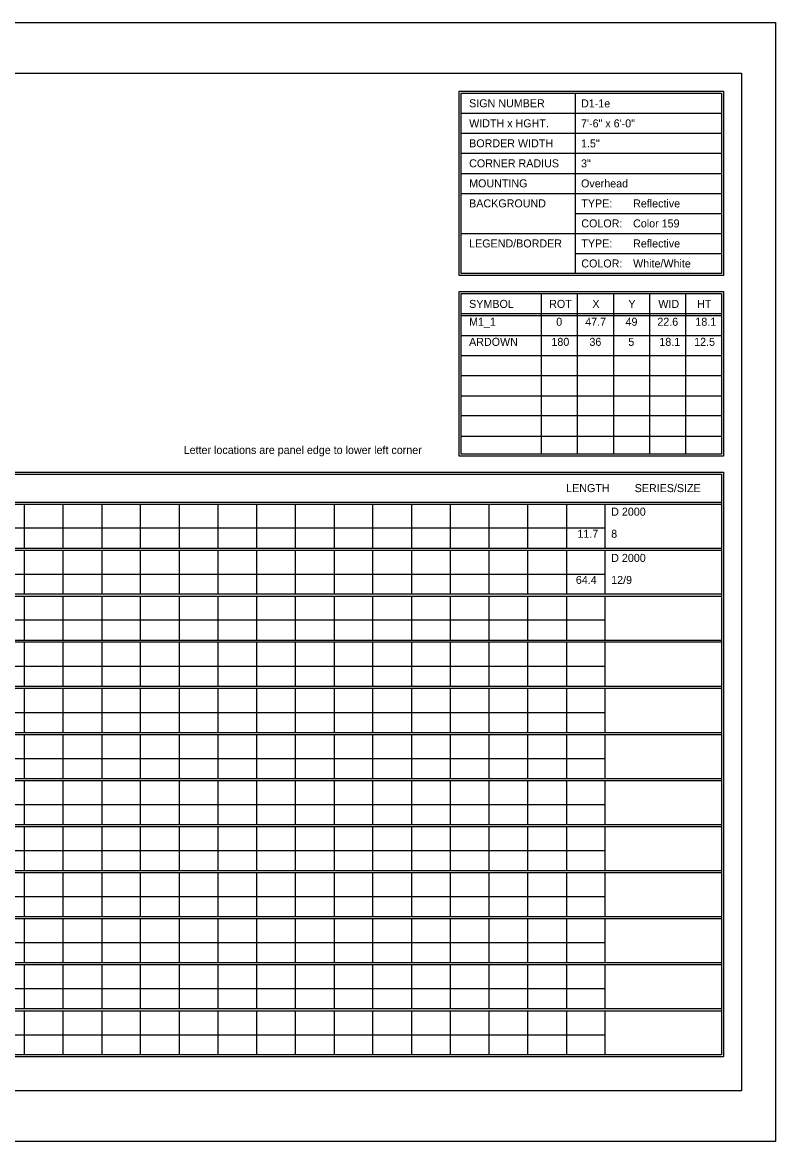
# Model space of a CAD drawing. Extents: x 1806251 to 1809821, y 414895 to 422886.
# Drawn here: x 1809679.34 to 1809684.89, y 414985.97 to 414994.23 of the extents above; entities that cross this region are included whole.
import ezdxf

# ---------------------------------------------------------------- set-up
doc = ezdxf.new("R2010")
doc.units = 0
doc.layers.add('GSSHT', color=7, linetype='Continuous')

msp = doc.modelspace()

# ---------------------------------------------------------------- linework, layer by layer
at = {"layer": 'GSSHT'}
for p, q in [((1809672.1349, 414994.2262), (1809684.8891, 414994.2262)), ((1809684.8891, 414994.2262), (1809684.8891, 414985.9725)), ((1809683.4126, 414993.7035), (1809683.4126, 414992.3747)), ((1809682.571, 414993.5559), (1809684.4905, 414993.5559)), ((1809682.571, 414993.4082), (1809684.4905, 414993.4082)), ((1809682.571, 414993.2606), (1809684.4905, 414993.2606)), ((1809682.571, 414993.1129), (1809684.4905, 414993.1129)), ((1809682.571, 414992.9653), (1809684.4905, 414992.9653)), ((1809683.4126, 414992.8176), (1809684.4905, 414992.8176)), ((1809682.571, 414992.67), (1809684.4905, 414992.67)), ((1809683.4126, 414992.5223), (1809684.4905, 414992.5223)), ((1809683.1616, 414992.227), (1809683.1616, 414991.0428)), ((1809683.4274, 414992.227), (1809683.4274, 414991.0428)), ((1809683.6931, 414992.227), (1809683.6931, 414991.0428)), ((1809683.9589, 414992.227), (1809683.9589, 414991.0428)), ((1809684.2247, 414992.227), (1809684.2247, 414991.0428)), ((1809682.571, 414992.0794), (1809684.4905, 414992.0794)), ((1809682.571, 414992.0646), (1809684.4905, 414992.0646)), ((1809682.571, 414991.9169), (1809684.4905, 414991.9169)), ((1809682.571, 414991.7693), (1809684.4905, 414991.7693)), ((1809682.571, 414991.6216), (1809684.4905, 414991.6216)), ((1809682.571, 414991.471), (1809684.4905, 414991.471)), ((1809682.571, 414991.3263), (1809684.4905, 414991.3263)), ((1809682.571, 414991.1757), (1809684.4905, 414991.1757)), ((1809672.7816, 414990.6885), (1809684.4905, 414990.6885)), ((1809672.7816, 414990.6737), (1809684.4905, 414990.6737)), ((1809679.3492, 414990.6737), (1809679.3492, 414990.3489)), ((1809679.6357, 414990.6737), (1809679.6357, 414990.3489)), ((1809679.9221, 414990.6737), (1809679.9221, 414990.3489)), ((1809680.2056, 414990.6737), (1809680.2056, 414990.3489)), ((1809680.492, 414990.6737), (1809680.492, 414990.3489)), ((1809680.7785, 414990.6737), (1809680.7785, 414990.3489)), ((1809681.062, 414990.6737), (1809681.062, 414990.3489)), ((1809681.3484, 414990.6737), (1809681.3484, 414990.3489)), ((1809681.6349, 414990.6737), (1809681.6349, 414990.3489)), ((1809681.9184, 414990.6737), (1809681.9184, 414990.3489)), ((1809682.2048, 414990.6737), (1809682.2048, 414990.3489)), ((1809682.4913, 414990.6737), (1809682.4913, 414990.3489)), ((1809682.7747, 414990.6737), (1809682.7747, 414990.3489)), ((1809683.0612, 414990.6737), (1809683.0612, 414990.3489)), ((1809683.3476, 414990.6737), (1809683.3476, 414990.3489)), ((1809683.6311, 414990.6737), (1809683.6311, 414990.3489)), ((1809672.7816, 414990.4995), (1809683.6311, 414990.4995)), ((1809672.7816, 414990.3489), (1809684.4905, 414990.3489)), ((1809672.7816, 414990.3341), (1809684.4905, 414990.3341)), ((1809679.3492, 414990.3341), (1809679.3492, 414990.0122)), ((1809679.6357, 414990.3341), (1809679.6357, 414990.0122)), ((1809679.9221, 414990.3341), (1809679.9221, 414990.0122)), ((1809680.2056, 414990.3341), (1809680.2056, 414990.0122)), ((1809680.492, 414990.3341), (1809680.492, 414990.0122)), ((1809680.7785, 414990.3341), (1809680.7785, 414990.0122)), ((1809681.062, 414990.3341), (1809681.062, 414990.0122)), ((1809681.3484, 414990.3341), (1809681.3484, 414990.0122)), ((1809681.6349, 414990.3341), (1809681.6349, 414990.0122)), ((1809681.9184, 414990.3341), (1809681.9184, 414990.0122)), ((1809682.2048, 414990.3341), (1809682.2048, 414990.0122)), ((1809682.4913, 414990.3341), (1809682.4913, 414990.0122)), ((1809682.7747, 414990.3341), (1809682.7747, 414990.0122)), ((1809683.0612, 414990.3341), (1809683.0612, 414990.0122)), ((1809683.3476, 414990.3341), (1809683.3476, 414990.0122)), ((1809683.6311, 414990.3341), (1809683.6311, 414990.0122)), ((1809672.7816, 414990.1569), (1809683.6311, 414990.1569)), ((1809672.7816, 414990.0122), (1809684.4905, 414990.0122)), ((1809672.7816, 414989.9945), (1809684.4905, 414989.9945)), ((1809679.3492, 414989.9945), (1809679.3492, 414989.6697)), ((1809679.6357, 414989.9945), (1809679.6357, 414989.6697)), ((1809679.9221, 414989.9945), (1809679.9221, 414989.6697)), ((1809680.2056, 414989.9945), (1809680.2056, 414989.6697)), ((1809680.492, 414989.9945), (1809680.492, 414989.6697)), ((1809680.7785, 414989.9945), (1809680.7785, 414989.6697)), ((1809681.062, 414989.9945), (1809681.062, 414989.6697)), ((1809681.3484, 414989.9945), (1809681.3484, 414989.6697)), ((1809681.6349, 414989.9945), (1809681.6349, 414989.6697)), ((1809681.9184, 414989.9945), (1809681.9184, 414989.6697)), ((1809682.2048, 414989.9945), (1809682.2048, 414989.6697)), ((1809682.4913, 414989.9945), (1809682.4913, 414989.6697)), ((1809682.7747, 414989.9945), (1809682.7747, 414989.6697)), ((1809683.0612, 414989.9945), (1809683.0612, 414989.6697)), ((1809683.3476, 414989.9945), (1809683.3476, 414989.6697)), ((1809683.6311, 414989.9945), (1809683.6311, 414989.6697)), ((1809672.7816, 414989.8203), (1809683.6311, 414989.8203)), ((1809672.7816, 414989.6697), (1809684.4905, 414989.6697)), ((1809672.7816, 414989.6579), (1809684.4905, 414989.6579)), ((1809679.3492, 414989.6579), (1809679.3492, 414989.3301)), ((1809679.6357, 414989.6579), (1809679.6357, 414989.3301)), ((1809679.9221, 414989.6579), (1809679.9221, 414989.3301)), ((1809680.2056, 414989.6579), (1809680.2056, 414989.3301)), ((1809680.492, 414989.6579), (1809680.492, 414989.3301)), ((1809680.7785, 414989.6579), (1809680.7785, 414989.3301)), ((1809681.062, 414989.6579), (1809681.062, 414989.3301)), ((1809681.3484, 414989.6579), (1809681.3484, 414989.3301)), ((1809681.6349, 414989.6579), (1809681.6349, 414989.3301)), ((1809681.9184, 414989.6579), (1809681.9184, 414989.3301)), ((1809682.2048, 414989.6579), (1809682.2048, 414989.3301)), ((1809682.4913, 414989.6579), (1809682.4913, 414989.3301)), ((1809682.7747, 414989.6579), (1809682.7747, 414989.3301)), ((1809683.0612, 414989.6579), (1809683.0612, 414989.3301)), ((1809683.3476, 414989.6579), (1809683.3476, 414989.3301)), ((1809683.6311, 414989.6579), (1809683.6311, 414989.3301)), ((1809672.7816, 414989.4777), (1809683.6311, 414989.4777)), ((1809672.7816, 414989.3301), (1809684.4905, 414989.3301)), ((1809672.7816, 414989.3153), (1809684.4905, 414989.3153)), ((1809679.3492, 414989.3153), (1809679.3492, 414988.9905)), ((1809679.6357, 414989.3153), (1809679.6357, 414988.9905)), ((1809679.9221, 414989.3153), (1809679.9221, 414988.9905)), ((1809680.2056, 414989.3153), (1809680.2056, 414988.9905)), ((1809680.492, 414989.3153), (1809680.492, 414988.9905)), ((1809680.7785, 414989.3153), (1809680.7785, 414988.9905)), ((1809681.062, 414989.3153), (1809681.062, 414988.9905)), ((1809681.3484, 414989.3153), (1809681.3484, 414988.9905)), ((1809681.6349, 414989.3153), (1809681.6349, 414988.9905)), ((1809681.9184, 414989.3153), (1809681.9184, 414988.9905)), ((1809682.2048, 414989.3153), (1809682.2048, 414988.9905)), ((1809682.4913, 414989.3153), (1809682.4913, 414988.9905)), ((1809682.7747, 414989.3153), (1809682.7747, 414988.9905)), ((1809683.0612, 414989.3153), (1809683.0612, 414988.9905)), ((1809683.3476, 414989.3153), (1809683.3476, 414988.9905)), ((1809683.6311, 414989.3153), (1809683.6311, 414988.9905)), ((1809672.7816, 414989.1381), (1809683.6311, 414989.1381)), ((1809672.7816, 414988.9905), (1809684.4905, 414988.9905)), ((1809672.7816, 414988.9757), (1809684.4905, 414988.9757)), ((1809679.3492, 414988.9757), (1809679.3492, 414988.6509)), ((1809679.6357, 414988.9757), (1809679.6357, 414988.6509)), ((1809679.9221, 414988.9757), (1809679.9221, 414988.6509)), ((1809680.2056, 414988.9757), (1809680.2056, 414988.6509)), ((1809680.492, 414988.9757), (1809680.492, 414988.6509)), ((1809680.7785, 414988.9757), (1809680.7785, 414988.6509)), ((1809681.062, 414988.9757), (1809681.062, 414988.6509)), ((1809681.3484, 414988.9757), (1809681.3484, 414988.6509)), ((1809681.6349, 414988.9757), (1809681.6349, 414988.6509)), ((1809681.9184, 414988.9757), (1809681.9184, 414988.6509)), ((1809682.2048, 414988.9757), (1809682.2048, 414988.6509)), ((1809682.4913, 414988.9757), (1809682.4913, 414988.6509)), ((1809682.7747, 414988.9757), (1809682.7747, 414988.6509)), ((1809683.0612, 414988.9757), (1809683.0612, 414988.6509)), ((1809683.3476, 414988.9757), (1809683.3476, 414988.6509)), ((1809683.6311, 414988.9757), (1809683.6311, 414988.6509)), ((1809672.7816, 414988.7985), (1809683.6311, 414988.7985)), ((1809672.7816, 414988.6509), (1809684.4905, 414988.6509)), ((1809672.7816, 414988.6361), (1809684.4905, 414988.6361)), ((1809679.3492, 414988.6361), (1809679.3492, 414988.3113)), ((1809679.6357, 414988.6361), (1809679.6357, 414988.3113)), ((1809679.9221, 414988.6361), (1809679.9221, 414988.3113)), ((1809680.2056, 414988.6361), (1809680.2056, 414988.3113)), ((1809680.492, 414988.6361), (1809680.492, 414988.3113)), ((1809680.7785, 414988.6361), (1809680.7785, 414988.3113)), ((1809681.062, 414988.6361), (1809681.062, 414988.3113)), ((1809681.3484, 414988.6361), (1809681.3484, 414988.3113)), ((1809681.6349, 414988.6361), (1809681.6349, 414988.3113)), ((1809681.9184, 414988.6361), (1809681.9184, 414988.3113)), ((1809682.2048, 414988.6361), (1809682.2048, 414988.3113)), ((1809682.4913, 414988.6361), (1809682.4913, 414988.3113)), ((1809682.7747, 414988.6361), (1809682.7747, 414988.3113)), ((1809683.0612, 414988.6361), (1809683.0612, 414988.3113)), ((1809683.3476, 414988.6361), (1809683.3476, 414988.3113)), ((1809683.6311, 414988.6361), (1809683.6311, 414988.3113)), ((1809672.7816, 414988.4589), (1809683.6311, 414988.4589)), ((1809672.7816, 414988.3113), (1809684.4905, 414988.3113)), ((1809672.7816, 414988.2965), (1809684.4905, 414988.2965)), ((1809679.3492, 414988.2965), (1809679.3492, 414987.9717)), ((1809679.6357, 414988.2965), (1809679.6357, 414987.9717)), ((1809679.9221, 414988.2965), (1809679.9221, 414987.9717)), ((1809680.2056, 414988.2965), (1809680.2056, 414987.9717)), ((1809680.492, 414988.2965), (1809680.492, 414987.9717)), ((1809680.7785, 414988.2965), (1809680.7785, 414987.9717)), ((1809681.062, 414988.2965), (1809681.062, 414987.9717)), ((1809681.3484, 414988.2965), (1809681.3484, 414987.9717)), ((1809681.6349, 414988.2965), (1809681.6349, 414987.9717)), ((1809681.9184, 414988.2965), (1809681.9184, 414987.9717)), ((1809682.2048, 414988.2965), (1809682.2048, 414987.9717)), ((1809682.4913, 414988.2965), (1809682.4913, 414987.9717)), ((1809682.7747, 414988.2965), (1809682.7747, 414987.9717)), ((1809683.0612, 414988.2965), (1809683.0612, 414987.9717)), ((1809683.3476, 414988.2965), (1809683.3476, 414987.9717)), ((1809683.6311, 414988.2965), (1809683.6311, 414987.9717)), ((1809672.7816, 414988.1193), (1809683.6311, 414988.1193)), ((1809672.7816, 414987.9717), (1809684.4905, 414987.9717)), ((1809672.7816, 414987.9569), (1809684.4905, 414987.9569)), ((1809679.3492, 414987.9569), (1809679.3492, 414987.6321)), ((1809679.6357, 414987.9569), (1809679.6357, 414987.6321)), ((1809679.9221, 414987.9569), (1809679.9221, 414987.6321)), ((1809680.2056, 414987.9569), (1809680.2056, 414987.6321)), ((1809680.492, 414987.9569), (1809680.492, 414987.6321)), ((1809680.7785, 414987.9569), (1809680.7785, 414987.6321)), ((1809681.062, 414987.9569), (1809681.062, 414987.6321)), ((1809681.3484, 414987.9569), (1809681.3484, 414987.6321)), ((1809681.6349, 414987.9569), (1809681.6349, 414987.6321)), ((1809681.9184, 414987.9569), (1809681.9184, 414987.6321)), ((1809682.2048, 414987.9569), (1809682.2048, 414987.6321)), ((1809682.4913, 414987.9569), (1809682.4913, 414987.6321)), ((1809682.7747, 414987.9569), (1809682.7747, 414987.6321)), ((1809683.0612, 414987.9569), (1809683.0612, 414987.6321)), ((1809683.3476, 414987.9569), (1809683.3476, 414987.6321)), ((1809683.6311, 414987.9569), (1809683.6311, 414987.6321)), ((1809672.7816, 414987.7797), (1809683.6311, 414987.7797)), ((1809672.7816, 414987.6321), (1809684.4905, 414987.6321)), ((1809672.7816, 414987.6173), (1809684.4905, 414987.6173)), ((1809679.3492, 414987.6173), (1809679.3492, 414987.2925)), ((1809679.6357, 414987.6173), (1809679.6357, 414987.2925)), ((1809679.9221, 414987.6173), (1809679.9221, 414987.2925)), ((1809680.2056, 414987.6173), (1809680.2056, 414987.2925)), ((1809680.492, 414987.6173), (1809680.492, 414987.2925)), ((1809680.7785, 414987.6173), (1809680.7785, 414987.2925)), ((1809681.062, 414987.6173), (1809681.062, 414987.2925)), ((1809681.3484, 414987.6173), (1809681.3484, 414987.2925)), ((1809681.6349, 414987.6173), (1809681.6349, 414987.2925)), ((1809681.9184, 414987.6173), (1809681.9184, 414987.2925)), ((1809682.2048, 414987.6173), (1809682.2048, 414987.2925)), ((1809682.4913, 414987.6173), (1809682.4913, 414987.2925)), ((1809682.7747, 414987.6173), (1809682.7747, 414987.2925)), ((1809683.0612, 414987.6173), (1809683.0612, 414987.2925)), ((1809683.3476, 414987.6173), (1809683.3476, 414987.2925)), ((1809683.6311, 414987.6173), (1809683.6311, 414987.2925)), ((1809672.7816, 414987.4401), (1809683.6311, 414987.4401)), ((1809672.7816, 414987.2925), (1809684.4905, 414987.2925)), ((1809672.7816, 414987.2777), (1809684.4905, 414987.2777)), ((1809679.3492, 414987.2777), (1809679.3492, 414986.9529)), ((1809679.6357, 414987.2777), (1809679.6357, 414986.9529)), ((1809679.9221, 414987.2777), (1809679.9221, 414986.9529)), ((1809680.2056, 414987.2777), (1809680.2056, 414986.9529)), ((1809680.492, 414987.2777), (1809680.492, 414986.9529)), ((1809680.7785, 414987.2777), (1809680.7785, 414986.9529)), ((1809681.062, 414987.2777), (1809681.062, 414986.9529)), ((1809681.3484, 414987.2777), (1809681.3484, 414986.9529)), ((1809681.6349, 414987.2777), (1809681.6349, 414986.9529)), ((1809681.9184, 414987.2777), (1809681.9184, 414986.9529)), ((1809682.2048, 414987.2777), (1809682.2048, 414986.9529)), ((1809682.4913, 414987.2777), (1809682.4913, 414986.9529)), ((1809682.7747, 414987.2777), (1809682.7747, 414986.9529)), ((1809683.0612, 414987.2777), (1809683.0612, 414986.9529)), ((1809683.3476, 414987.2777), (1809683.3476, 414986.9529)), ((1809683.6311, 414987.2777), (1809683.6311, 414986.9529)), ((1809672.7816, 414987.1005), (1809683.6311, 414987.1005)), ((1809672.7816, 414986.9529), (1809684.4905, 414986.9529)), ((1809672.7816, 414986.9381), (1809684.4905, 414986.9381)), ((1809679.3492, 414986.9381), (1809679.3492, 414986.6133)), ((1809679.6357, 414986.9381), (1809679.6357, 414986.6133)), ((1809679.9221, 414986.9381), (1809679.9221, 414986.6133)), ((1809680.2056, 414986.9381), (1809680.2056, 414986.6133)), ((1809680.492, 414986.9381), (1809680.492, 414986.6133)), ((1809680.7785, 414986.9381), (1809680.7785, 414986.6133)), ((1809681.062, 414986.9381), (1809681.062, 414986.6133)), ((1809681.3484, 414986.9381), (1809681.3484, 414986.6133)), ((1809681.6349, 414986.9381), (1809681.6349, 414986.6133)), ((1809681.9184, 414986.9381), (1809681.9184, 414986.6133)), ((1809682.2048, 414986.9381), (1809682.2048, 414986.6133)), ((1809682.4913, 414986.9381), (1809682.4913, 414986.6133)), ((1809682.7747, 414986.9381), (1809682.7747, 414986.6133)), ((1809683.0612, 414986.9381), (1809683.0612, 414986.6133)), ((1809683.3476, 414986.9381), (1809683.3476, 414986.6133)), ((1809683.6311, 414986.9381), (1809683.6311, 414986.6133)), ((1809672.7816, 414986.7609), (1809683.6311, 414986.7609)), ((1809684.8891, 414985.9725), (1809672.1349, 414985.9725))]:
    msp.add_line(p, q, dxfattribs=at)
for points in [[(1809672.634, 414993.8512), (1809684.6381, 414993.8512), (1809684.6381, 414986.3475), (1809672.634, 414986.3475)], [(1809682.5562, 414993.7183), (1809684.5052, 414993.7183), (1809684.5052, 414992.3599), (1809682.5562, 414992.3599)], [(1809682.571, 414993.7035), (1809684.4905, 414993.7035), (1809684.4905, 414992.3747), (1809682.571, 414992.3747)], [(1809682.5562, 414992.2418), (1809684.5052, 414992.2418), (1809684.5052, 414991.0281), (1809682.5562, 414991.0281)], [(1809682.571, 414992.227), (1809684.4905, 414992.227), (1809684.4905, 414991.0428), (1809682.571, 414991.0428)], [(1809672.7669, 414990.91), (1809684.5052, 414990.91), (1809684.5052, 414986.5985), (1809672.7669, 414986.5985)], [(1809672.7816, 414990.8952), (1809684.4905, 414990.8952), (1809684.4905, 414986.6133), (1809672.7816, 414986.6133)]]:
    msp.add_lwpolyline(points, close=True, dxfattribs=at)

# ---------------------------------------------------------------- texts
for s, height, p in [('SIGN NUMBER', 0.059055, (1809682.63, 414993.6002)), ('D1-1e', 0.05903, (1809683.4549, 414993.5994)), ('WIDTH x HGHT.', 0.059055, (1809682.63, 414993.4525)), ('7\'-6" x 6\'-0"', 0.059025, (1809683.4549, 414993.4519)), ('BORDER WIDTH', 0.059055, (1809682.63, 414993.3049)), ('1.5"', 0.05903, (1809683.4549, 414993.3043)), ('CORNER RADIUS', 0.059055, (1809682.63, 414993.1572)), ('3"', 0.05903, (1809683.4549, 414993.1568)), ('MOUNTING', 0.05906, (1809682.63, 414993.0096)), ('Overhead', 0.05903, (1809683.4549, 414993.0092)), ('BACKGROUND', 0.05906, (1809682.63, 414992.8619)), ('TYPE:', 0.05906, (1809683.4569, 414992.8619)), ('Reflective', 0.05903, (1809683.8386, 414992.8616)), ('COLOR:', 0.05906, (1809683.4569, 414992.7143)), ('Color 159', 0.05903, (1809683.8386, 414992.7141)), ('LEGEND/BORDER', 0.059055, (1809682.63, 414992.5666)), ('TYPE:', 0.05906, (1809683.4569, 414992.5666)), ('Reflective', 0.05903, (1809683.8386, 414992.5665)), ('COLOR:', 0.05906, (1809683.4569, 414992.419)), ('White/White', 0.059025, (1809683.8386, 414992.4189)), ('SYMBOL', 0.05906, (1809682.63, 414992.1207)), ('ROT', 0.05906, (1809683.22, 414992.1207)), ('X', 0.0591, (1809683.538, 414992.1207)), ('Y', 0.0591, (1809683.8041, 414992.1207)), ('WID', 0.05906, (1809684.0246, 414992.1207)), ('HT', 0.05906, (1809684.3102, 414992.1207)), ('M1_1', 0.05903, (1809682.6296, 414991.989)), ('0', 0.059, (1809683.272, 414991.989)), ('47.7', 0.05903, (1809683.4857, 414991.989)), ('49', 0.05903, (1809683.7829, 414991.989)), ('22.6', 0.05903, (1809684.0172, 414991.989)), ('18.1', 0.05903, (1809684.2978, 414991.989)), ('ARDOWN', 0.05903, (1809682.6296, 414991.8409)), ('180', 0.05903, (1809683.2365, 414991.8409)), ('36', 0.05903, (1809683.5167, 414991.8409)), ('5', 0.059, (1809683.8034, 414991.8409)), ('18.1', 0.05903, (1809684.0322, 414991.8409)), ('12.5', 0.05903, (1809684.2888, 414991.8409)), ('Letter locations are panel edge to lower left corner', 0.059025, (1809680.5257, 414991.0437)), ('LENGTH', 0.05906, (1809683.345, 414990.7623)), ('SERIES/SIZE', 0.059061, (1809683.8502, 414990.7623)), ('D 2000', 0.05903, (1809683.6771, 414990.5883)), ('11.7', 0.05903, (1809683.4282, 414990.4256)), ('8', 0.059, (1809683.6771, 414990.4256)), ('D 2000', 0.05903, (1809683.6771, 414990.2475)), ('64.4', 0.05903, (1809683.4167, 414990.0849)), ('12/9', 0.05903, (1809683.6771, 414990.0849))]:
    msp.add_text(s, height=height, dxfattribs=at).set_placement(p)

doc.saveas('drawing.dxf')
